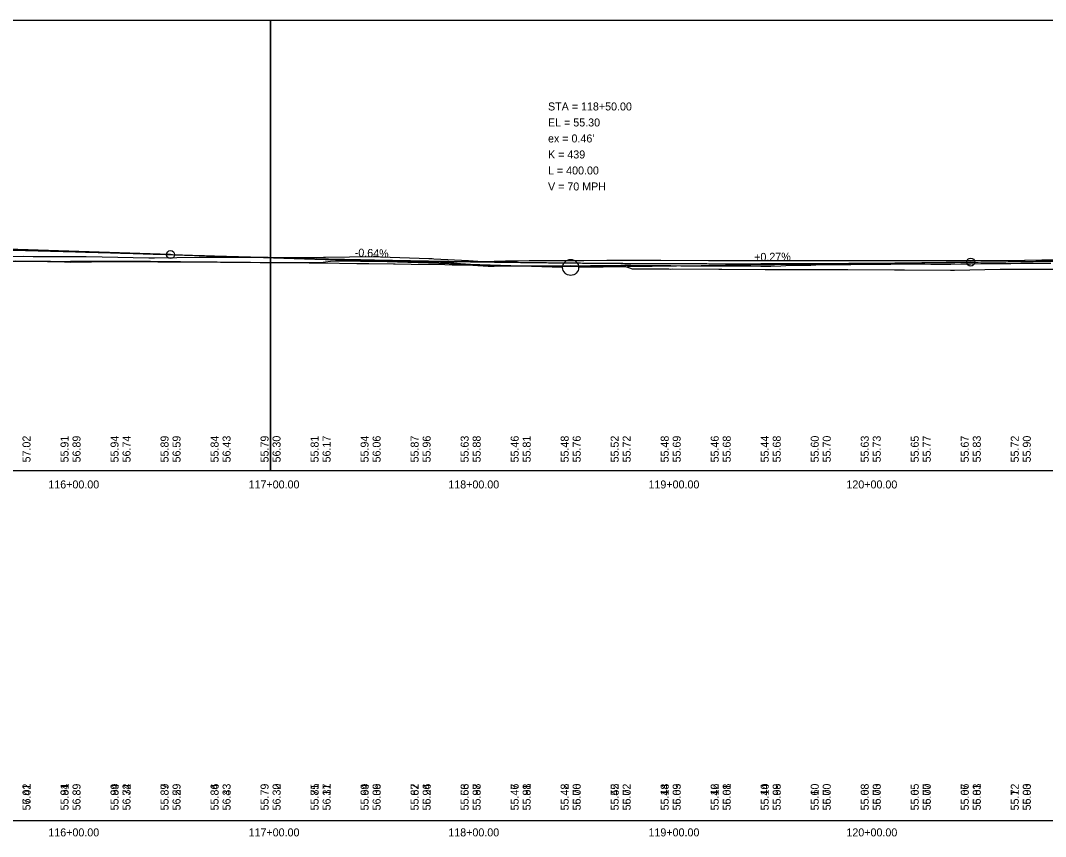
# Model space of a CAD drawing. Extents: x 3880794 to 3915434, y 287517 to 300173.
# Drawn here: x 3892113 to 3892626, y 297716 to 298124 of the extents above; entities that cross this region are included whole.
import ezdxf

# ---------------------------------------------------------------- set-up
doc = ezdxf.new("R2010")
doc.units = 0
for name, color, linetype in [('Level 1', 7, 'Continuous'), ('Level 2', 7, 'Continuous'), ('Level 30', 7, 'Continuous'), ('Level 31', 7, 'Continuous'), ('Level 32', 7, 'Continuous'), ('Level 62', 7, 'Continuous'), ('Level 63', 7, 'Continuous')]:
    doc.layers.add(name, color=color, linetype=linetype)

msp = doc.modelspace()

# ---------------------------------------------------------------- linework, layer by layer
at = {"layer": 'Level 1'}
for p, q in [((3892188.3, 298007.14), (3891942.29, 298015.06)), ((3892188.3, 298007.14), (3892384.3, 298000.82)), ((3892588.3, 298003.36), (3892392.3, 298000.74)), ((3892588.3, 298003.36), (3892834.3, 298006.64))]:
    msp.add_line(p, q, dxfattribs=at)
msp.add_lwpolyline([(3892110.57, 298003.96), (3892118.26, 298003.88), (3892135.32, 298003.47), (3892138.13, 298003.4), (3892159.56, 298003.63), (3892162.57, 298003.64), (3892163.38, 298003.65), (3892181.96, 298003.54), (3892188.14, 298003.56), (3892206.37, 298003.56), (3892211.29, 298003.53), (3892211.6, 298003.53), (3892226.4, 298003.31), (3892233.14, 298003.21), (3892241.04, 298003.11), (3892257.66, 298002.97), (3892258.88, 298002.96), (3892264, 298002.95), (3892281.38, 298002.67), (3892287.48, 298002.63), (3892299.81, 298002.49), (3892300.54, 298002.48), (3892308.52, 298002.36), (3892325.48, 298002.09), (3892329, 298002.03), (3892336.71, 298002.08), (3892347.11, 298001.35), (3892348.59, 298001.35), (3892350.08, 298001.37), (3892359.41, 298001.55), (3892366.48, 298001.57), (3892374.99, 298001.32), (3892383.19, 298001.32), (3892390.78, 298001.26), (3892399.56, 298001.13), (3892406.75, 298001.55), (3892410.71, 298001.45), (3892412.77, 298001.47), (3892415.19, 298001.38), (3892417.79, 298000.57), (3892419.07, 298000.02), (3892435.42, 298000.06), (3892436.79, 297999.98), (3892437.45, 297999.95), (3892438.16, 297999.87), (3892439.43, 297999.93), (3892462.37, 297999.83), (3892463.84, 297999.79), (3892485.56, 297999.69), (3892486.44, 297999.71), (3892491.21, 297999.69), (3892491.74, 297999.67), (3892492.17, 297999.75), (3892515.21, 297999.68), (3892516.11, 297999.66), (3892517.02, 297999.66), (3892525.98, 297999.62), (3892526.84, 297999.62), (3892550.2, 297999.53), (3892551.66, 297999.52), (3892555.23, 297999.5), (3892578.21, 297999.34), (3892580.25, 297999.34), (3892603.04, 297999.78), (3892604.33, 297999.77), (3892615.26, 297999.78), (3892616.56, 297999.79), (3892639.44, 297999.81)], dxfattribs=at)
msp.add_circle((3892388.3, 298000.69), 4, dxfattribs=at)
for points in [[(3891688.3, 298012.07), (3891698.3, 298012.19), (3891708.3, 298012.3), (3891718.3, 298012.4), (3891728.3, 298012.49), (3891738.3, 298012.58), (3891748.3, 298012.65), (3891758.3, 298012.72), (3891768.3, 298012.78), (3891778.3, 298012.83), (3891788.3, 298012.87), (3891798.3, 298012.9), (3891808.3, 298012.92), (3891818.3, 298012.93), (3891828.3, 298012.94), (3891838.3, 298012.93), (3891848.3, 298012.92), (3891858.3, 298012.9), (3891868.3, 298012.87), (3891878.3, 298012.83), (3891888.3, 298012.78), (3891898.3, 298012.72), (3891908.3, 298012.65), (3891918.3, 298012.58), (3891928.3, 298012.49), (3891938.3, 298012.4), (3891948.3, 298012.29), (3891958.3, 298012.18), (3891968.3, 298012.06), (3891978.3, 298011.93), (3891988.3, 298011.79), (3891998.3, 298011.64), (3892008.3, 298011.49), (3892018.3, 298011.32), (3892028.3, 298011.15), (3892038.3, 298010.96), (3892048.3, 298010.77), (3892058.3, 298010.57), (3892068.3, 298010.36), (3892078.3, 298010.14), (3892088.3, 298009.91), (3892098.3, 298009.67), (3892108.3, 298009.43), (3892118.3, 298009.17), (3892128.3, 298008.91), (3892138.3, 298008.63), (3892148.3, 298008.35), (3892158.3, 298008.06), (3892168.3, 298007.76), (3892178.3, 298007.45), (3892188.3, 298007.14)], [(3892188.3, 298007.14), (3892196.3, 298006.88), (3892204.3, 298006.63), (3892212.3, 298006.39), (3892220.3, 298006.16), (3892228.3, 298005.94), (3892236.3, 298005.72), (3892244.3, 298005.51), (3892252.3, 298005.31), (3892260.3, 298005.11), (3892268.3, 298004.92), (3892276.3, 298004.74), (3892284.3, 298004.57), (3892292.3, 298004.4), (3892300.3, 298004.24), (3892308.3, 298004.09), (3892316.3, 298003.94), (3892324.3, 298003.81), (3892332.3, 298003.68), (3892340.3, 298003.55), (3892348.3, 298003.44), (3892356.3, 298003.33), (3892364.3, 298003.23), (3892372.3, 298003.13), (3892380.3, 298003.05), (3892388.3, 298002.97), (3892396.3, 298002.9), (3892404.3, 298002.83), (3892412.3, 298002.77), (3892420.3, 298002.72), (3892428.3, 298002.68), (3892436.3, 298002.65), (3892444.3, 298002.62), (3892452.3, 298002.6), (3892460.3, 298002.58), (3892468.3, 298002.58), (3892476.3, 298002.58), (3892484.3, 298002.59), (3892492.3, 298002.6), (3892500.3, 298002.62), (3892508.3, 298002.66), (3892516.3, 298002.69), (3892524.3, 298002.74), (3892532.3, 298002.79), (3892540.3, 298002.85), (3892548.3, 298002.91), (3892556.3, 298002.99), (3892564.3, 298003.07), (3892572.3, 298003.16), (3892580.3, 298003.25), (3892588.3, 298003.36)], [(3892588.3, 298003.36), (3892598.3, 298003.49), (3892608.3, 298003.61), (3892618.3, 298003.73), (3892628.3, 298003.85), (3892638.3, 298003.96), (3892648.3, 298004.06), (3892658.3, 298004.16), (3892668.3, 298004.26), (3892678.3, 298004.35), (3892688.3, 298004.43), (3892698.3, 298004.51), (3892708.3, 298004.59), (3892718.3, 298004.65), (3892728.3, 298004.72), (3892738.3, 298004.78), (3892748.3, 298004.83), (3892758.3, 298004.88), (3892768.3, 298004.92), (3892778.3, 298004.96), (3892788.3, 298004.99), (3892798.3, 298005.02), (3892808.3, 298005.04), (3892818.3, 298005.06), (3892828.3, 298005.07), (3892838.3, 298005.08), (3892848.3, 298005.08), (3892858.3, 298005.07), (3892868.3, 298005.07), (3892878.3, 298005.05), (3892888.3, 298005.03), (3892898.3, 298005.01), (3892908.3, 298004.98), (3892918.3, 298004.94), (3892928.3, 298004.9), (3892938.3, 298004.86), (3892948.3, 298004.81), (3892958.3, 298004.75), (3892968.3, 298004.69), (3892978.3, 298004.63), (3892988.3, 298004.56), (3892998.3, 298004.48), (3893008.3, 298004.4), (3893018.3, 298004.31), (3893028.3, 298004.22), (3893038.3, 298004.13), (3893048.3, 298004.02), (3893058.3, 298003.92), (3893068.3, 298003.8), (3893078.3, 298003.69), (3893088.3, 298003.57)]]:
    msp.add_spline(points, degree=3, dxfattribs=at)
at = {"layer": 'Level 2'}
for p, q in [((3892091.25, 298006.15), (3892114.76, 298006.27)), ((3892114.76, 298006.27), (3892119.61, 298006.24)), ((3892119.61, 298006.24), (3892121.07, 298006.25)), ((3892121.07, 298006.25), (3892144.79, 298006.1)), ((3892144.79, 298006.1), (3892146.1, 298006.11)), ((3892146.1, 298006.11), (3892154.04, 298005.97)), ((3892154.04, 298005.97), (3892177.43, 298005.56)), ((3892177.43, 298005.56), (3892178.54, 298005.56)), ((3892178.54, 298005.56), (3892180.21, 298005.56)), ((3892180.21, 298005.56), (3892202.54, 298005.83)), ((3892202.54, 298005.83), (3892226.33, 298005.83)), ((3892226.33, 298005.83), (3892227.52, 298005.81)), ((3892227.52, 298005.81), (3892235.91, 298005.78)), ((3892235.91, 298005.78), (3892237.04, 298005.79)), ((3892237.04, 298005.79), (3892261.07, 298005.73)), ((3892261.07, 298005.73), (3892264.71, 298005.79)), ((3892264.71, 298005.79), (3892265.71, 298005.78)), ((3892265.71, 298005.78), (3892289.83, 298006.17)), ((3892289.83, 298006.17), (3892292.27, 298006.09)), ((3892292.27, 298006.09), (3892293.24, 298006.07)), ((3892293.24, 298006.07), (3892317.43, 298005.23)), ((3892317.43, 298005.23), (3892319.09, 298005.14)), ((3892319.09, 298005.14), (3892319.95, 298005.08)), ((3892319.95, 298005.08), (3892337.22, 298004.09)), ((3892337.22, 298004.09), (3892344.25, 298003.66)), ((3892344.25, 298003.66), (3892355.7, 298003.93)), ((3892355.7, 298003.93), (3892361.6, 298004.07)), ((3892361.6, 298004.07), (3892367.61, 298004.2)), ((3892367.61, 298004.2), (3892380.3, 298004.21)), ((3892380.3, 298004.21), (3892392.58, 298004.21)), ((3892392.58, 298004.21), (3892394.83, 298004.21)), ((3892394.83, 298004.21), (3892406.36, 298004.26)), ((3892406.36, 298004.26), (3892419.79, 298004.31)), ((3892419.79, 298004.31), (3892433.38, 298004.36)), ((3892433.38, 298004.36), (3892457.17, 298004.25)), ((3892457.17, 298004.25), (3892457.68, 298004.24)), ((3892457.68, 298004.24), (3892476.09, 298004.21)), ((3892476.09, 298004.21), (3892482.45, 298004.18)), ((3892482.45, 298004.18), (3892494.62, 298004.14)), ((3892494.62, 298004.14), (3892519.4, 298004.2)), ((3892519.4, 298004.2), (3892526.53, 298004.21)), ((3892526.53, 298004.21), (3892551.22, 298004.21)), ((3892551.22, 298004.21), (3892551.62, 298004.21)), ((3892551.62, 298004.21), (3892554.21, 298004.21)), ((3892554.21, 298004.21), (3892578.82, 298004.22)), ((3892578.82, 298004.22), (3892579.12, 298004.22)), ((3892579.12, 298004.22), (3892590.49, 298004.22)), ((3892590.49, 298004.22), (3892615.15, 298004.37)), ((3892615.15, 298004.37), (3892615.47, 298004.37)), ((3892615.47, 298004.37), (3892623.88, 298004.43)), ((3892623.88, 298004.43), (3892648.81, 298004.59))]:
    msp.add_line(p, q, dxfattribs=at)
for points in [[(3892108.3, 298003.84), (3892113.3, 298003.76), (3892118.3, 298003.76), (3892123.3, 298003.76), (3892128.3, 298003.76), (3892133.3, 298003.74), (3892138.3, 298003.76), (3892143.3, 298003.8), (3892148.3, 298003.84), (3892153.3, 298003.87), (3892158.3, 298003.9), (3892163.3, 298003.9), (3892168.3, 298003.88), (3892173.3, 298003.86), (3892178.3, 298003.79), (3892183.3, 298003.68), (3892188.3, 298003.63), (3892193.3, 298003.59), (3892198.3, 298003.55), (3892203.3, 298003.5), (3892208.3, 298003.43), (3892213.3, 298003.38), (3892218.3, 298003.35), (3892223.3, 298003.34), (3892228.3, 298003.3), (3892233.3, 298003.21), (3892238.3, 298003.14), (3892243.3, 298003.18), (3892248.3, 298003.22), (3892253.3, 298003.21), (3892258.3, 298003.19), (3892263.3, 298003.25), (3892268.3, 298003.82), (3892273.3, 298004), (3892278.3, 298003.95), (3892283.3, 298003.91), (3892288.3, 298003.87), (3892293.3, 298003.77), (3892298.3, 298003.78), (3892303.3, 298003.7), (3892308.3, 298003.63), (3892313.3, 298003.55), (3892318.3, 298003.48), (3892323.3, 298003.35), (3892328.3, 298003.12), (3892333.3, 298002.73), (3892338.3, 298002.34), (3892343.3, 298001.95), (3892348.3, 298001.56), (3892353.3, 298001.52), (3892358.3, 298001.5), (3892363.3, 298001.48), (3892368.3, 298001.46), (3892373.3, 298001.49), (3892378.3, 298001.52), (3892383.3, 298001.55), (3892388.3, 298001.59), (3892393.3, 298001.58), (3892398.3, 298001.64), (3892403.3, 298001.69), (3892408.3, 298001.75), (3892413.3, 298001.8), (3892418.3, 298001.78), (3892423.3, 298001.74), (3892428.3, 298001.7), (3892433.3, 298001.66), (3892438.3, 298001.61), (3892443.3, 298001.49), (3892448.3, 298001.53), (3892453.3, 298001.52), (3892458.3, 298001.51), (3892463.3, 298001.5), (3892468.3, 298001.47), (3892473.3, 298001.44), (3892478.3, 298001.43), (3892483.3, 298001.41), (3892488.3, 298001.4), (3892493.3, 298001.52), (3892498.3, 298001.77), (3892503.3, 298001.8), (3892508.3, 298001.84), (3892513.3, 298002.18), (3892518.3, 298002.12), (3892523.3, 298002.21), (3892528.3, 298002.25), (3892533.3, 298002.3), (3892538.3, 298002.35)], [(3892538.3, 298002.35), (3892543.3, 298002.4), (3892548.3, 298002.42), (3892553.3, 298002.43), (3892558.3, 298002.43), (3892563.3, 298002.43), (3892568.3, 298002.38), (3892573.3, 298002.38), (3892578.3, 298002.42), (3892583.3, 298002.47), (3892588.3, 298002.54), (3892593.3, 298002.61), (3892598.3, 298002.64), (3892603.3, 298002.67), (3892608.3, 298002.73), (3892613.3, 298002.8), (3892618.3, 298002.81), (3892623.3, 298002.83), (3892628.3, 298002.84)]]:
    msp.add_lwpolyline(points, dxfattribs=at)
at = {"layer": 'Level 31'}
for centre in [(3892188.3, 298007.14), (3892188.3, 298007.14), (3892588.3, 298003.36), (3892588.3, 298003.36)]:
    msp.add_circle(centre, 2, dxfattribs=at)
at = {"layer": 'Level 62'}
for points in [[(3891538.3, 297899.19), (3892238.3, 297899.19), (3892238.3, 298124.19), (3891538.3, 298124.19)], [(3891538.3, 297899.19), (3892238.3, 297899.19), (3892238.3, 298124.19), (3891538.3, 298124.19)], [(3892238.3, 297899.19), (3892938.3, 297899.19), (3892938.3, 298124.19), (3892238.3, 298124.19)], [(3892238.3, 297899.19), (3892938.3, 297899.19), (3892938.3, 298124.19), (3892238.3, 298124.19)]]:
    msp.add_lwpolyline(points, close=True, dxfattribs=at)
at = {"layer": 'Level 63'}
msp.add_line((3881538.3, 297724.19), (3896411.35, 297724.19), dxfattribs=at)

# ---------------------------------------------------------------- texts
at = {"layer": 'Level 30'}
for s, p in [('116+00.00', (3892127.21, 297890.19)), ('116+00.00', (3892127.21, 297890.19)), ('117+00.00', (3892227.31, 297890.19)), ('117+00.00', (3892227.31, 297890.19)), ('118+00.00', (3892327.15, 297890.19)), ('118+00.00', (3892327.15, 297890.19)), ('119+00.00', (3892427.21, 297890.19)), ('119+00.00', (3892427.21, 297890.19)), ('120+00.00', (3892526.14, 297890.19)), ('120+00.00', (3892526.14, 297890.19)), ('116+00.00', (3892127.21, 297716.19)), ('116+00.00', (3892127.21, 297716.19)), ('117+00.00', (3892227.31, 297716.19)), ('117+00.00', (3892227.31, 297716.19)), ('118+00.00', (3892327.15, 297716.19)), ('118+00.00', (3892327.15, 297716.19)), ('119+00.00', (3892427.21, 297716.19)), ('119+00.00', (3892427.21, 297716.19)), ('120+00.00', (3892526.14, 297716.19)), ('120+00.00', (3892526.14, 297716.19))]:
    msp.add_text(s, height=4, dxfattribs=at).set_placement(p)
at = {"layer": 'Level 31'}
for s, p in [('STA = 118+50.00', (3892376.98, 298079.2)), ('EL = 55.30', (3892376.98, 298071.2)), ("ex = 0.46'", (3892376.98, 298063.2)), ('K = 439', (3892376.98, 298055.2)), ('L = 400.00', (3892376.98, 298047.2)), ('V = 70 MPH', (3892376.98, 298039.2))]:
    msp.add_text(s, height=4, dxfattribs=at).set_placement(p)
for s, rotation, p in [('-0.64%', 358.1544, (3892280.32, 298006.17)), ('+0.27%', 0.7639, (3892480.07, 298003.91)), ('57.02', 90, (3892118.3, 297903.19)), ('56.89', 90, (3892143.3, 297903.19)), ('56.74', 90, (3892168.3, 297903.19)), ('56.59', 90, (3892193.3, 297903.19)), ('56.43', 90, (3892218.3, 297903.19)), ('56.30', 90, (3892243.3, 297903.19)), ('56.17', 90, (3892268.3, 297903.19)), ('56.06', 90, (3892293.3, 297903.19)), ('55.96', 90, (3892318.3, 297903.19)), ('55.88', 90, (3892343.3, 297903.19)), ('55.81', 90, (3892368.3, 297903.19)), ('55.76', 90, (3892393.3, 297903.19)), ('55.72', 90, (3892418.3, 297903.19)), ('55.69', 90, (3892443.3, 297903.19)), ('55.68', 90, (3892468.3, 297903.19)), ('55.68', 90, (3892493.3, 297903.19)), ('55.70', 90, (3892518.3, 297903.19)), ('55.73', 90, (3892543.3, 297903.19)), ('55.77', 90, (3892568.3, 297903.19)), ('55.83', 90, (3892593.3, 297903.19)), ('55.90', 90, (3892618.3, 297903.19)), ('57.02', 90, (3892118.3, 297729.19)), ('55.84', 90, (3892137.3, 297729.19)), ('56.89', 90, (3892143.3, 297729.19)), ('55.89', 90, (3892162.3, 297729.19)), ('56.74', 90, (3892168.3, 297729.19)), ('55.87', 90, (3892187.3, 297729.19)), ('56.59', 90, (3892193.3, 297729.19)), ('55.86', 90, (3892212.3, 297729.19)), ('56.43', 90, (3892218.3, 297729.19)), ('55.79', 90, (3892237.3, 297729.19)), ('56.30', 90, (3892243.3, 297729.19)), ('55.75', 90, (3892262.3, 297729.19)), ('56.17', 90, (3892268.3, 297729.19)), ('55.69', 90, (3892287.3, 297729.19)), ('56.06', 90, (3892293.3, 297729.19)), ('55.62', 90, (3892312.3, 297729.19)), ('55.96', 90, (3892318.3, 297729.19)), ('55.56', 90, (3892337.3, 297729.19)), ('55.88', 90, (3892343.3, 297729.19)), ('55.47', 90, (3892362.3, 297729.19)), ('55.81', 90, (3892368.3, 297729.19)), ('55.42', 90, (3892387.3, 297729.19)), ('55.76', 90, (3892393.3, 297729.19)), ('55.45', 90, (3892412.3, 297729.19)), ('55.72', 90, (3892418.3, 297729.19)), ('55.14', 90, (3892437.3, 297729.19)), ('55.69', 90, (3892443.3, 297729.19)), ('55.12', 90, (3892462.3, 297729.19)), ('55.68', 90, (3892468.3, 297729.19)), ('55.10', 90, (3892487.3, 297729.19)), ('55.68', 90, (3892493.3, 297729.19)), ('55.10', 90, (3892512.3, 297729.19)), ('55.70', 90, (3892518.3, 297729.19)), ('55.08', 90, (3892537.3, 297729.19)), ('55.73', 90, (3892543.3, 297729.19)), ('55.05', 90, (3892562.3, 297729.19)), ('55.77', 90, (3892568.3, 297729.19)), ('55.06', 90, (3892587.3, 297729.19)), ('55.83', 90, (3892593.3, 297729.19)), ('55.12', 90, (3892612.3, 297729.19)), ('55.90', 90, (3892618.3, 297729.19))]:
    msp.add_text(s, height=4, rotation=rotation, dxfattribs=at).set_placement(p)
at = {"layer": 'Level 32'}
for s, p in [('55.91', (3892137.3, 297903.19)), ('55.94', (3892162.3, 297903.19)), ('55.89', (3892187.3, 297903.19)), ('55.84', (3892212.3, 297903.19)), ('55.79', (3892237.3, 297903.19)), ('55.81', (3892262.3, 297903.19)), ('55.94', (3892287.3, 297903.19)), ('55.87', (3892312.3, 297903.19)), ('55.63', (3892337.3, 297903.19)), ('55.46', (3892362.3, 297903.19)), ('55.48', (3892387.3, 297903.19)), ('55.52', (3892412.3, 297903.19)), ('55.48', (3892437.3, 297903.19)), ('55.46', (3892462.3, 297903.19)), ('55.44', (3892487.3, 297903.19)), ('55.60', (3892512.3, 297903.19)), ('55.63', (3892537.3, 297903.19)), ('55.65', (3892562.3, 297903.19)), ('55.67', (3892587.3, 297903.19)), ('55.72', (3892612.3, 297903.19)), ('56.41', (3892118.3, 297729.19)), ('55.91', (3892137.3, 297729.19)), ('56.39', (3892143.3, 297729.19)), ('55.94', (3892162.3, 297729.19)), ('56.32', (3892168.3, 297729.19)), ('55.89', (3892187.3, 297729.19)), ('56.29', (3892193.3, 297729.19)), ('55.84', (3892212.3, 297729.19)), ('56.33', (3892218.3, 297729.19)), ('55.79', (3892237.3, 297729.19)), ('56.32', (3892243.3, 297729.19)), ('55.81', (3892262.3, 297729.19)), ('56.31', (3892268.3, 297729.19)), ('55.94', (3892287.3, 297729.19)), ('56.39', (3892293.3, 297729.19)), ('55.87', (3892312.3, 297729.19)), ('56.24', (3892318.3, 297729.19)), ('55.63', (3892337.3, 297729.19)), ('55.97', (3892343.3, 297729.19)), ('55.46', (3892362.3, 297729.19)), ('55.98', (3892368.3, 297729.19)), ('55.48', (3892387.3, 297729.19)), ('56.00', (3892393.3, 297729.19)), ('55.52', (3892412.3, 297729.19)), ('56.02', (3892418.3, 297729.19)), ('55.48', (3892437.3, 297729.19)), ('56.03', (3892443.3, 297729.19)), ('55.46', (3892462.3, 297729.19)), ('56.01', (3892468.3, 297729.19)), ('55.44', (3892487.3, 297729.19)), ('55.99', (3892493.3, 297729.19)), ('55.60', (3892512.3, 297729.19)), ('56.00', (3892518.3, 297729.19)), ('55.63', (3892537.3, 297729.19)), ('56.00', (3892543.3, 297729.19)), ('55.65', (3892562.3, 297729.19)), ('56.00', (3892568.3, 297729.19)), ('55.67', (3892587.3, 297729.19)), ('56.01', (3892593.3, 297729.19)), ('55.72', (3892612.3, 297729.19)), ('56.03', (3892618.3, 297729.19))]:
    msp.add_text(s, height=4, rotation=90, dxfattribs=at).set_placement(p)

doc.saveas('drawing.dxf')
